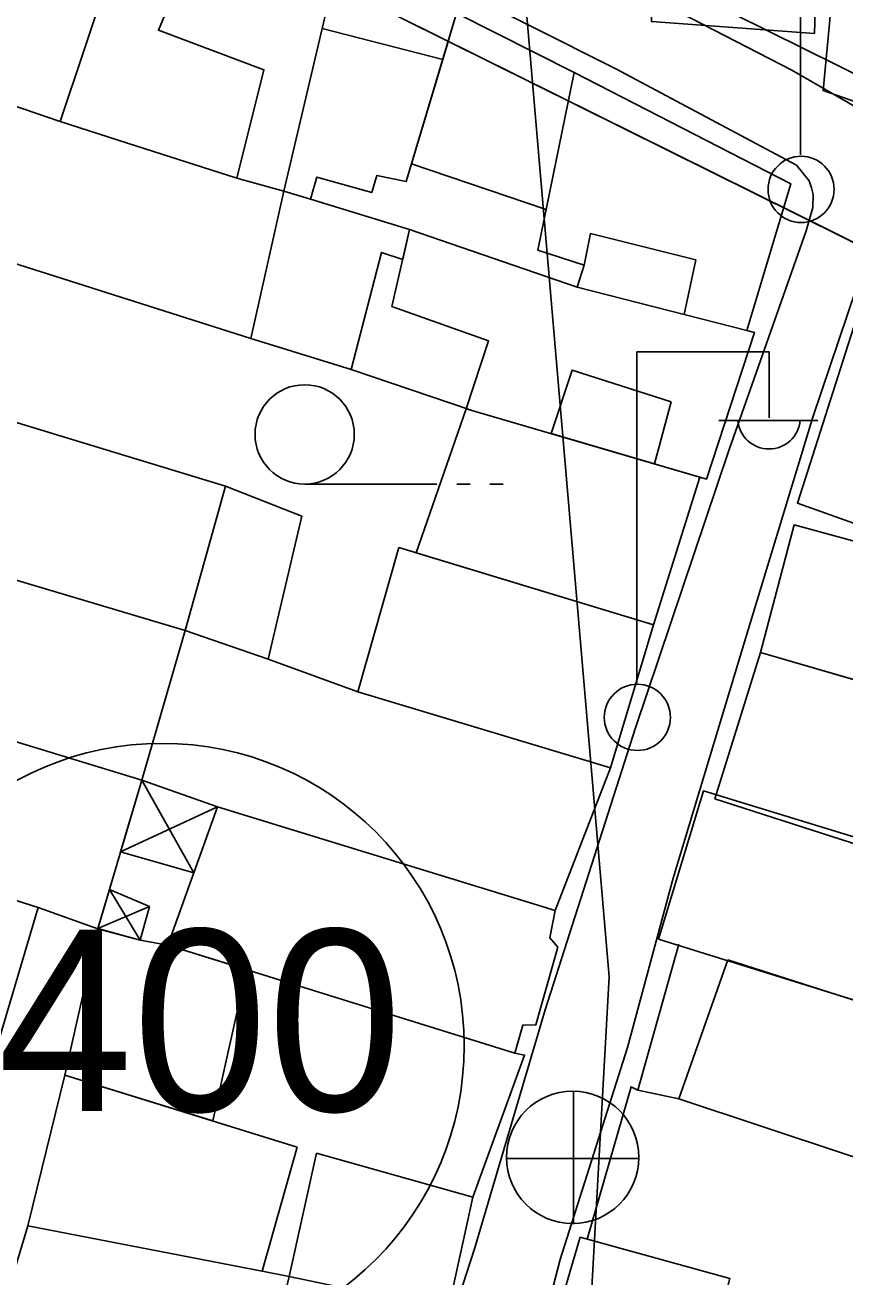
# Model space of a CAD drawing. Extents: x 417997 to 421451, y 4451742 to 4455216.
# Drawn here: x 420364.1 to 420407.5, y 4452504.1 to 4452570.3 of the extents above; entities that cross this region are included whole.
import ezdxf

# ---------------------------------------------------------------- set-up
doc = ezdxf.new("R2010")
doc.units = 0
for name, color, linetype in [('ADAKENARI', 7, 'Continuous'), ('B_Mesken', 7, 'Continuous'), ('B_Sundurma', 7, 'Continuous'), ('B_Teras', 7, 'Continuous'), ('KALDIRIM', 7, 'Continuous'), ('PL_TİCK', 7, 'Continuous'), ('S_Elektrik_Diregi', 7, 'Continuous'), ('S_Rogar_Kapagi', 7, 'Continuous'), ('S_Tek_Agac', 7, 'Continuous'), ('Sinir_Duvar_tek_tarafa_ait', 7, 'Continuous'), ('SM_TAKS', 7, 'Continuous'), ('SN_3_DERECE_KAYNAK_KORUMA', 7, 'Continuous'), ('TR_TİCK', 7, 'Continuous'), ('Yol_Sose', 7, 'Continuous')]:
    doc.layers.add(name, color=color, linetype=linetype)

msp = doc.modelspace()

# ---------------------------------------------------------------- linework, layer by layer
at = {"layer": 'ADAKENARI'}
msp.add_line((420367.805, 4452578.76), (420412.057, 4452556.814), dxfattribs=at)
msp.add_line((420367.805, 4452578.76), (420412.057, 4452556.814), dxfattribs=at)
at = {"layer": 'B_Mesken'}
for points in [[(420397.325, 4452573.494), (420397.269, 4452570.516), (420405.899, 4452569.889), (420406.206, 4452580.146), (420397.662, 4452581.046)], [(420355.866, 4452576.895), (420353.553, 4452569.48), (420365.982, 4452565.236), (420368.491, 4452572.721)], [(420373.678, 4452577.48), (420380.656, 4452573.604), (420379.844, 4452570.156), (420377.818, 4452561.549), (420375.343, 4452562.244), (420376.763, 4452567.967), (420371.181, 4452570.059), (420371.76, 4452571.426)], [(420386.958, 4452570.966), (420384.298, 4452562.056), (420382.743, 4452562.386), (420382.477, 4452561.487), (420379.568, 4452562.294), (420379.233, 4452561.127), (420377.818, 4452561.549), (420380.656, 4452573.604)], [(420418.202, 4452571.436), (420417.281, 4452563.041), (420406.357, 4452566.866), (420406.964, 4452573.241)], [(420386.958, 4452570.966), (420393.184, 4452567.828), (420391.699, 4452560.577), (420384.58, 4452563.002), (420386.227, 4452568.515)], [(420351.611, 4452561.499), (420350.861, 4452561.708), (420353.553, 4452569.48), (420365.982, 4452565.236), (420369.557, 4452564.093), (420375.343, 4452562.244), (420377.818, 4452561.549), (420376.07, 4452553.763), (420358.415, 4452559.364)], [(420393.184, 4452567.828), (420391.258, 4452558.426), (420393.704, 4452557.636), (420393.35, 4452556.47), (420402.316, 4452554.175), (420404.642, 4452561.938)], [(420384.472, 4452559.518), (420379.233, 4452561.127), (420377.818, 4452561.549), (420376.07, 4452553.763), (420381.386, 4452552.129), (420382.995, 4452558.315), (420384.112, 4452557.942)], [(420384.472, 4452559.518), (420383.543, 4452555.453), (420388.658, 4452553.634), (420387.477, 4452550.043), (420400.181, 4452546.328), (420402.721, 4452554.084), (420402.316, 4452554.175), (420399.008, 4452555.022), (420393.35, 4452556.47)], [(420410.315, 4452543.595), (420412.745, 4452542.892), (420414.695, 4452549.06), (420415.722, 4452552.311), (420408.612, 4452554.61), (420408.086, 4452554.72), (420404.998, 4452545.06), (420410.186, 4452543.205)], [(420374.732, 4452545.956), (420372.603, 4452538.318), (420359.75, 4452542.142), (420362.093, 4452549.791)], [(420387.477, 4452550.043), (420384.82, 4452542.437), (420397.39, 4452538.622), (420399.824, 4452546.433)], [(420378.772, 4452544.367), (420376.991, 4452536.799), (420372.603, 4452538.318), (420374.732, 4452545.956)], [(420410.394, 4452535.021), (420412.32, 4452541.858), (420404.827, 4452543.905), (420403.037, 4452537.162)], [(420383.909, 4452542.713), (420381.741, 4452535.08), (420395.11, 4452531.07), (420397.39, 4452538.622)], [(420372.603, 4452538.318), (420370.308, 4452530.407), (420357.006, 4452534.467), (420359.75, 4452542.142), (420359.75, 4452542.142)], [(420400.619, 4452529.42), (420403.037, 4452537.162), (420414.187, 4452533.918), (420412.611, 4452529.605), (420411.145, 4452530.078), (420409.879, 4452526.446)], [(420353.186, 4452527.372), (420355.452, 4452534.962), (420357.006, 4452534.467), (420370.308, 4452530.407), (420367.981, 4452522.543), (420364.821, 4452523.672)], [(420343.181, 4452530.553), (420341.33, 4452523.973), (420342.536, 4452523.753), (420342.21, 4452522.782), (420362.744, 4452516.715), (420364.821, 4452523.672)], [(420397.638, 4452522.005), (420400.023, 4452529.842), (420414.006, 4452525.564), (420411.629, 4452517.652)], [(420374.305, 4452529.001), (420371.692, 4452521.692), (420390.038, 4452515.975), (420390.461, 4452517.464), (420391.156, 4452517.476), (420392.316, 4452521.58), (420391.891, 4452522.078), (420392.178, 4452523.514)], [(420366.227, 4452514.81), (420367.981, 4452522.543), (420370.228, 4452521.954), (420371.692, 4452521.692), (420375.846, 4452520.398), (420374.061, 4452512.39)], [(420401.323, 4452520.909), (420398.726, 4452513.56), (420411.994, 4452509.154), (420414.539, 4452516.679)], [(420378.531, 4452511.009), (420376.674, 4452504.442), (420364.279, 4452506.852), (420366.227, 4452514.81)], [(420379.544, 4452510.68), (420378.096, 4452504.175), (420386.508, 4452502.401), (420387.82, 4452508.37)], [(420376.674, 4452504.442), (420378.096, 4452504.175), (420376.824, 4452498.746), (420362.64, 4452501.438), (420364.279, 4452506.852)], [(420393.507, 4452506.249), (420401.416, 4452504.07), (420399.444, 4452496.333), (420393.413, 4452498.212), (420391.308, 4452498.815)]]:
    msp.add_lwpolyline(points, close=True, dxfattribs=at)
at = {"layer": 'B_Sundurma'}
for p, q in [((420370.308, 4452530.407), (420373.055, 4452525.506)), ((420374.305, 4452529.001), (420369.186, 4452526.618)), ((420370.228, 4452521.954), (420368.597, 4452524.626)), ((420370.722, 4452523.736), (420367.987, 4452522.564))]:
    msp.add_line(p, q, dxfattribs=at)
for points in [[(420374.305, 4452529.001), (420370.308, 4452530.407), (420369.186, 4452526.618), (420373.055, 4452525.506)], [(420370.722, 4452523.736), (420370.228, 4452521.954), (420367.987, 4452522.564), (420368.597, 4452524.626)]]:
    msp.add_lwpolyline(points, close=True, dxfattribs=at)
at = {"layer": 'B_Teras'}
for points in [[(420379.844, 4452570.156), (420386.227, 4452568.515), (420384.298, 4452562.056), (420382.743, 4452562.386), (420382.477, 4452561.487), (420379.568, 4452562.294), (420379.233, 4452561.127), (420377.818, 4452561.549)], [(420394.054, 4452559.312), (420399.618, 4452557.923), (420399.008, 4452555.022), (420393.35, 4452556.47), (420393.704, 4452557.636)], [(420410.186, 4452543.205), (420412.35, 4452549.736), (420414.695, 4452549.06), (420415.722, 4452552.311), (420408.612, 4452554.61), (420408.086, 4452554.72), (420404.998, 4452545.06)], [(420398.31, 4452550.417), (420397.432, 4452547.132), (420391.958, 4452548.733), (420393.072, 4452552.092)]]:
    msp.add_lwpolyline(points, close=True, dxfattribs=at)
at = {"layer": 'KALDIRIM'}
msp.add_line((420479.27, 4452532.421), (420386.957, 4452578.197), dxfattribs=at)
msp.add_line((420479.27, 4452532.421), (420386.957, 4452578.197), dxfattribs=at)
at = {"layer": 'PL_TİCK'}
msp.add_lwpolyline([(420276.248, 4452443.657), (420281.87, 4452440.329), (420366.309, 4452390.34), (420401.239, 4452456.66), (420419.762, 4452500.096), (420438.381, 4452543.759), (420430.761, 4452547.538), (420412.057, 4452556.814), (420367.805, 4452578.76), (420361.976, 4452581.65), (420333.095, 4452507.03), (420320.59, 4452491.997), (420276.248, 4452443.657)], dxfattribs=at)
msp.add_lwpolyline([(420276.248, 4452443.657), (420281.87, 4452440.329), (420366.309, 4452390.34), (420401.239, 4452456.66), (420419.762, 4452500.096), (420438.381, 4452543.759), (420430.761, 4452547.538), (420412.057, 4452556.814), (420367.805, 4452578.76), (420361.976, 4452581.65), (420333.095, 4452507.03), (420320.59, 4452491.997), (420276.248, 4452443.657)], dxfattribs=at)
at = {"layer": 'S_Elektrik_Diregi'}
for p, q in [((420405.154, 4452563.477), (420405.154, 4452580.978)), ((420396.493, 4452535.563), (420396.493, 4452553.063)), ((420396.493, 4452553.063), (420403.493, 4452553.063)), ((420403.493, 4452549.563), (420403.493, 4452553.063)), ((420400.833, 4452549.423), (420406.083, 4452549.423))]:
    msp.add_line(p, q, dxfattribs=at)
for centre in [(420405.19, 4452561.642), (420396.529, 4452533.728)]:
    msp.add_circle(centre, 1.75, dxfattribs=at)
msp.add_arc((420403.493, 4452549.576), 1.658, 184.83843, 355.14641, dxfattribs=at)
at = {"layer": 'S_Rogar_Kapagi'}
for p, q in [((420393.156, 4452506.937), (420393.156, 4452513.937)), ((420389.586, 4452510.402), (420396.586, 4452510.402))]:
    msp.add_line(p, q, dxfattribs=at)
msp.add_circle((420393.103, 4452510.466), 3.5, dxfattribs=at)
at = {"layer": 'S_Tek_Agac'}
for p, q in [((420378.924, 4452546.065), (420385.924, 4452546.065)), ((420386.974, 4452546.065), (420387.674, 4452546.065)), ((420388.724, 4452546.065), (420389.424, 4452546.065))]:
    msp.add_line(p, q, dxfattribs=at)
msp.add_circle((420378.924, 4452548.69), 2.625, dxfattribs=at)
at = {"layer": 'Sinir_Duvar_tek_tarafa_ait'}
for points in [[(420387.738, 4452549.966), (420381.386, 4452552.129)], [(420381.741, 4452535.08), (420376.991, 4452536.799)], [(420395.11, 4452531.07), (420392.178, 4452523.514)], [(420396.559, 4452514.022), (420398.717, 4452521.745)], [(420390.038, 4452515.975), (420390.558, 4452515.878), (420387.82, 4452508.37)], [(420393.877, 4452506.147), (420396.192, 4452514.201), (420396.559, 4452514.022), (420398.726, 4452513.56)]]:
    msp.add_lwpolyline(points, dxfattribs=at)
at = {"layer": 'SM_TAKS'}
msp.add_circle((420371.376, 4452516.368), 15.988, dxfattribs=at)
msp.add_circle((420371.376, 4452516.368), 15.988, dxfattribs=at)
at = {"layer": 'SN_3_DERECE_KAYNAK_KORUMA'}
for p, q in [((420395.036, 4452520.02), (420383.401, 4452655.624)), ((420395.036, 4452520.02), (420383.401, 4452655.624)), ((420388.136, 4452395.871), (420395.036, 4452520.02)), ((420388.136, 4452395.871), (420395.036, 4452520.02))]:
    msp.add_line(p, q, dxfattribs=at)
at = {"layer": 'TR_TİCK'}
msp.add_lwpolyline([(420361.976, 4452581.65), (420333.095, 4452507.03), (420320.59, 4452491.997), (420276.248, 4452443.657), (420281.87, 4452440.329), (420366.309, 4452390.34), (420401.239, 4452456.66), (420419.762, 4452500.096), (420438.381, 4452543.759), (420430.761, 4452547.538), (420412.057, 4452556.814), (420367.805, 4452578.76), (420361.976, 4452581.65)], dxfattribs=at)
msp.add_lwpolyline([(420361.976, 4452581.65), (420333.095, 4452507.03), (420320.59, 4452491.997), (420276.248, 4452443.657), (420281.87, 4452440.329), (420366.309, 4452390.34), (420401.239, 4452456.66), (420419.762, 4452500.096), (420438.381, 4452543.759), (420430.761, 4452547.538), (420412.057, 4452556.814), (420367.805, 4452578.76), (420361.976, 4452581.65)], dxfattribs=at)
for start, end in [(0, 180), (0, 180), (180, 0), (180, 0)]:
    msp.add_arc((420371.376, 4452516.368), 15.988, start, end, dxfattribs=at)
at = {"layer": 'Yol_Sose'}
for points in [[(420385.839, 4452499.262), (420387.915, 4452505.627), (420391.656, 4452518.27), (420396.424, 4452533.172), (420401.385, 4452547.897), (420405.457, 4452559.447), (420405.816, 4452560.686), (420405.837, 4452561.371), (420405.747, 4452561.732), (420405.611, 4452562.094), (420404.95, 4452562.917), (420395.386, 4452568.016), (420381.826, 4452574.844), (420378.492, 4452576.449), (420376.85, 4452577.476), (420370.072, 4452583.109), (420362.876, 4452589.104)], [(420396.415, 4452572.233), (420404.703, 4452567.945), (420408.743, 4452565.617), (420414.056, 4452563.254), (420415.083, 4452562.927), (420415.91, 4452562.734), (420416.649, 4452562.765), (420417.434, 4452563.219), (420417.831, 4452563.654), (420418.001, 4452564.269), (420418.337, 4452566.588), (420419.7, 4452578.08)], [(420408.572, 4452557.738), (420405.816, 4452549.604), (420402.258, 4452537.951), (420398.417, 4452525.229), (420396.006, 4452516.273), (420392.45, 4452505.063), (420389.436, 4452493.542)]]:
    msp.add_lwpolyline(points, dxfattribs=at)

# ---------------------------------------------------------------- texts
at = {"layer": 'SM_TAKS'}
msp.add_text('400', height=9.5928, dxfattribs=at).set_placement((420362.687, 4452512.917))
msp.add_text('400', height=9.5928, dxfattribs=at).set_placement((420362.687, 4452512.917))

doc.saveas('drawing.dxf')
